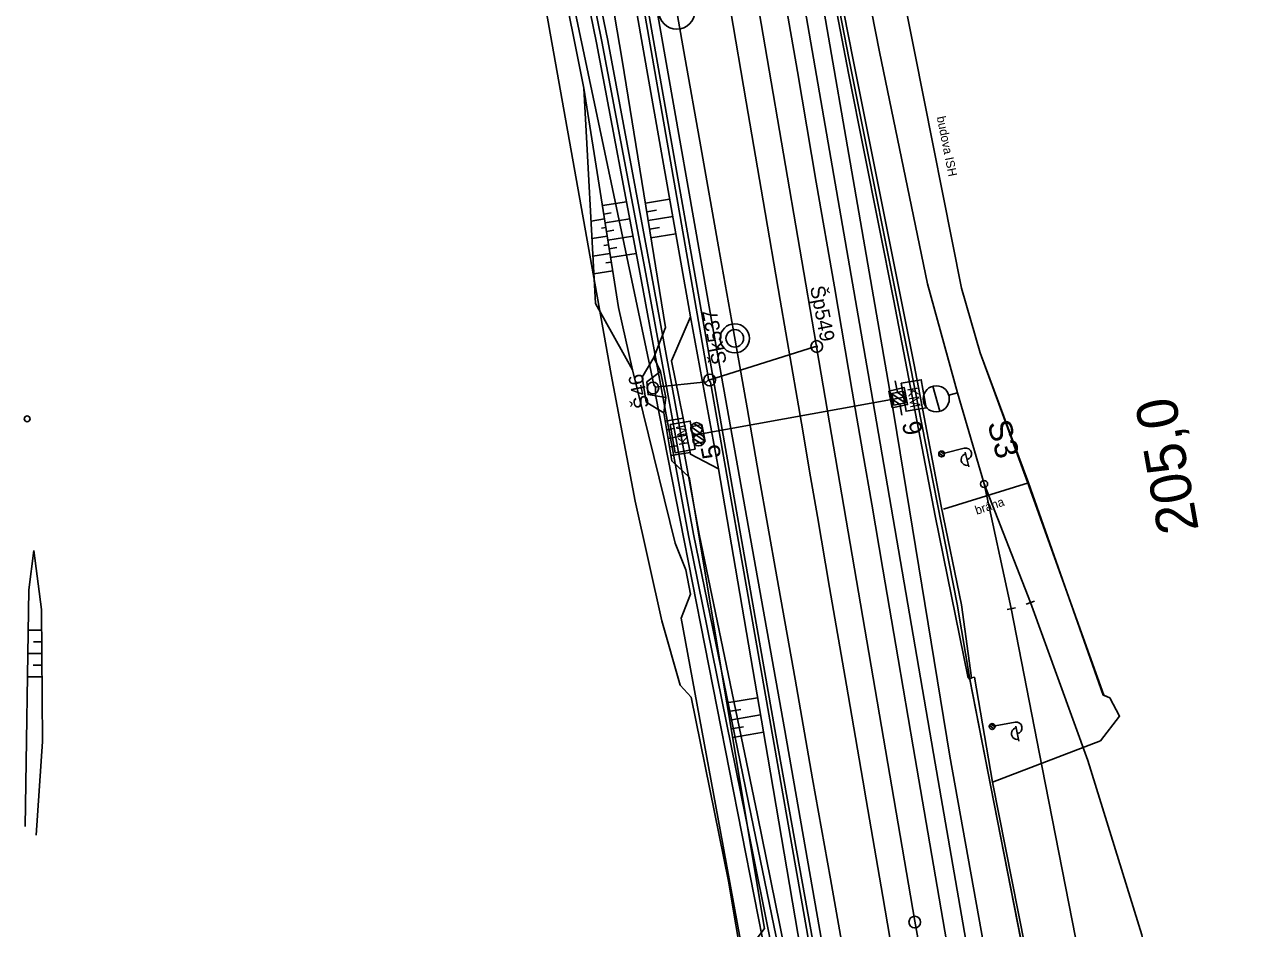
# Model space of a CAD drawing. Extents: x -545736 to -544888, y -1122892 to -1119128.
# Drawn here: x -545107.2 to -545003.3, y -1122679.8 to -1122602.4 of the extents above; entities that cross this region are included whole.
import ezdxf

# ---------------------------------------------------------------- set-up
doc = ezdxf.new("R2010")
doc.units = 0
for name, color, linetype in [('Vrstva 1', 7, 'Continuous'), ('Vrstva 1 - Koleje', 7, 'Continuous'), ('Vrstva 11 - Trakce', 7, 'Continuous'), ('Vrstva 12', 7, 'Continuous'), ('Vrstva 12 - Trakce zaklady', 7, 'Continuous'), ('Vrstva 13', 7, 'Continuous'), ('Vrstva 16', 7, 'Continuous'), ('Vrstva 17', 7, 'Continuous'), ('Vrstva 19 - Staniceni', 7, 'Continuous'), ('Vrstva 2', 7, 'Continuous'), ('Vrstva 23', 7, 'Continuous'), ('Vrstva 25', 7, 'Continuous'), ('Vrstva 28 - zabzar', 7, 'Continuous'), ('Vrstva 31', 7, 'Continuous'), ('Vrstva 32', 7, 'Continuous'), ('Vrstva 36', 7, 'Continuous'), ('Vrstva 4 - Teren - stezky - prechody - plochy', 7, 'Continuous'), ('Vrstva 43', 7, 'Continuous'), ('Vrstva 44', 7, 'Continuous'), ('Vrstva 48', 7, 'Continuous'), ('Vrstva 49', 7, 'Continuous'), ('Vrstva 63', 7, 'Continuous')]:
    doc.layers.add(name, color=color, linetype=linetype)

msp = doc.modelspace()

# ---------------------------------------------------------------- linework, layer by layer
at = {"layer": 'Vrstva 1'}
for points in [[(-545068.9, -1122411.88), (-545066.82, -1122423.36), (-545063.51, -1122440.55), (-545060.33, -1122456.9), (-545057.19, -1122473.28), (-545054.44, -1122488.51), (-545052.57, -1122500.82), (-545051.42, -1122511.59), (-545050.31, -1122520.98), (-545049.38, -1122526.79), (-545046.14, -1122542.93), (-545043.21, -1122557.71), (-545039.9, -1122574.43), (-545036.42, -1122592.26), (-545033.98, -1122604.76), (-545029.87, -1122624.62), (-545027.29, -1122633.97), (-545025.01, -1122641.76), (-545022.68, -1122652.43), (-545020.05, -1122666.03), (-545016.91, -1122682.05), (-545009.38, -1122721.21)], [(-545025.01, -1122641.76), (-545021.05, -1122651.92), (-545016.12, -1122665.44)], [(-545016.12, -1122665.44), (-545011.51, -1122680.37), (-545003.28, -1122719.74)]]:
    msp.add_lwpolyline(points, dxfattribs=at)
at = {"layer": 'Vrstva 1 - Koleje'}
for points in [[(-545023.77, -1122755), (-545024.04, -1122753.55), (-545025.61, -1122745.2), (-545027.14, -1122737.01), (-545028.49, -1122729.71), (-545030.01, -1122721.38), (-545031.53, -1122712.99), (-545032.07, -1122710), (-545033.59, -1122701.51), (-545035.11, -1122692.92), (-545036.64, -1122684.3), (-545038.18, -1122675.56), (-545039.7, -1122666.99), (-545041.21, -1122658.46), (-545042.76, -1122649.71), (-545044.3, -1122641.02), (-545045.32, -1122635.23), (-545046.48, -1122628.65), (-545047.76, -1122621.45), (-545049.27, -1122612.9), (-545050.72, -1122604.73), (-545052.28, -1122595.94)], [(-545015.09, -1122753.3), (-545016.13, -1122747.77), (-545018.01, -1122737.76), (-545019.6, -1122729.15), (-545021.65, -1122717.88), (-545023.38, -1122708.32), (-545024.82, -1122700.32), (-545026.43, -1122691.14), (-545028.05, -1122681.88), (-545029.66, -1122672.56), (-545031.08, -1122664.27), (-545032.37, -1122656.73), (-545033.7, -1122649.05), (-545034.64, -1122643.5), (-545035.4, -1122639.1), (-545036.32, -1122633.81), (-545037.84, -1122624.89), (-545039.39, -1122615.92), (-545041.01, -1122606.45), (-545042.7, -1122596.64)], [(-545019.74, -1122754.21), (-545019.78, -1122754.02), (-545021.46, -1122745.07), (-545023.08, -1122736.4), (-545024.44, -1122729.02), (-545026.09, -1122720.01), (-545027.64, -1122711.45), (-545029.24, -1122702.49), (-545030.79, -1122693.76), (-545032.25, -1122685.43), (-545033.7, -1122677.07), (-545035.12, -1122668.8), (-545035.41, -1122667.13), (-545036.81, -1122658.98), (-545038.25, -1122650.61), (-545039.29, -1122644.54), (-545039.87, -1122641.15), (-545040.66, -1122636.56), (-545041.03, -1122634.41), (-545042.47, -1122626.01), (-545043.93, -1122617.52), (-545045.38, -1122609.05), (-545046.73, -1122601.18)]]:
    msp.add_lwpolyline(points, dxfattribs=at)
msp.add_circle((-545051.33, -1122601.28), 1.54, dxfattribs=at)
at = {"layer": 'Vrstva 11 - Trakce'}
for p, q in [((-545032.43, -1122633.92), (-545032.62, -1122632.94)), ((-545049.54, -1122637.51), (-545032.33, -1122634.41)), ((-545032.92, -1122634.04), (-545031.77, -1122634.81)), ((-545032.82, -1122634.56), (-545032.29, -1122634.91)), ((-545032.42, -1122633.92), (-545031.85, -1122634.31)), ((-545032.24, -1122634.89), (-545032.05, -1122635.88)), ((-545050.12, -1122636.88), (-545049.33, -1122637.41)), ((-545049.88, -1122636.58), (-545049.14, -1122637.08)), ((-545049.93, -1122637.86), (-545049.14, -1122638.39)), ((-545049.7, -1122637.56), (-545048.95, -1122638.06))]:
    msp.add_line(p, q, dxfattribs=at)
msp.add_lwpolyline([(-545031.94, -1122633.82), (-545031.75, -1122634.81), (-545032.73, -1122635), (-545032.92, -1122634.01)], close=True, dxfattribs=at)
for centre in [(-545049.64, -1122637.01), (-545049.45, -1122638)]:
    msp.add_circle(centre, 0.5, dxfattribs=at)
at = {"layer": 'Vrstva 12'}
for points in [[(-545052.02, -1122524.44), (-545042.17, -1122575.31), (-545036.24, -1122605.44), (-545030.99, -1122631.56)], [(-545052.53, -1122524.7), (-545049.23, -1122542.22), (-545046.44, -1122556.91), (-545043.01, -1122574.11), (-545039.84, -1122589.96), (-545036.6, -1122606.74), (-545032.73, -1122626.08), (-545029.2, -1122644.49), (-545026.41, -1122658.23), (-545026.38, -1122658.32), (-545026.22, -1122658.51), (-545026.24, -1122658.46), (-545027.31, -1122652.05), (-545031.34, -1122631.58), (-545036.56, -1122605.45)], [(-545036.56, -1122605.45), (-545042.41, -1122575.47), (-545046.69, -1122553.65), (-545049.1, -1122542.17), (-545052.25, -1122524.67)], [(-545030.99, -1122631.56), (-545028.69, -1122643.65), (-545026.94, -1122652.12), (-545026.09, -1122658.35), (-545026.22, -1122658.51)], [(-545024.14, -1122669.14), (-545026.24, -1122658.46), (-545026.09, -1122658.35)], [(-545026.22, -1122658.51), (-545024.16, -1122669.14), (-545021.59, -1122682.15), (-545018.11, -1122700.39), (-545014.75, -1122717.97)], [(-545017.29, -1122703.28), (-545020.94, -1122684.16), (-545024.28, -1122667.28), (-545025.84, -1122658.31), (-545026.09, -1122658.35)], [(-545024.14, -1122669.14), (-545021.58, -1122682.24), (-545018.12, -1122700.38), (-545014.73, -1122717.96)]]:
    msp.add_lwpolyline(points, dxfattribs=at)
msp.add_lwpolyline([(-545014.24, -1122660.08), (-545014.76, -1122659.83), (-545021.28, -1122641.6), (-545025.35, -1122630.54), (-545025.36, -1122630.53), (-545021.22, -1122641.66), (-545014.8, -1122659.83)], close=True, dxfattribs=at)
at = {"layer": 'Vrstva 12 - Trakce zaklady'}
for p, q in [((-545033.16, -1122633.8), (-545031.85, -1122633.51)), ((-545050.13, -1122636.86), (-545049.2, -1122636.67)), ((-545048.91, -1122638.12), (-545049.85, -1122638.33))]:
    msp.add_line(p, q, dxfattribs=at)
for points in [[(-545032.88, -1122635.24), (-545033.16, -1122633.8), (-545031.85, -1122633.51), (-545031.57, -1122634.96), (-545032.88, -1122635.24)], [(-545033.16, -1122633.8), (-545033.16, -1122633.8), (-545032.88, -1122635.24)], [(-545049.2, -1122636.67), (-545048.91, -1122638.12), (-545049.85, -1122638.33), (-545050.13, -1122636.86), (-545049.2, -1122636.67)], [(-545050.13, -1122636.86), (-545050.13, -1122636.86), (-545049.85, -1122638.33), (-545049.85, -1122638.33)], [(-545049.2, -1122636.67), (-545049.2, -1122636.67), (-545048.91, -1122638.12), (-545048.91, -1122638.12)]]:
    msp.add_lwpolyline(points, dxfattribs=at)
at = {"layer": 'Vrstva 13'}
for points in [[(-545027.82, -1122755.79), (-545028.6, -1122751.87), (-545033.51, -1122726.82), (-545039.92, -1122694.65), (-545044.96, -1122670.15), (-545049.9, -1122646.07), (-545054, -1122623.77), (-545057.76, -1122603.89), (-545063.36, -1122576.32), (-545069.2, -1122547.39), (-545075.01, -1122518.95), (-545078.31, -1122502.94), (-545077.91, -1122502.75), (-545074.59, -1122518.88), (-545068.79, -1122547.32), (-545062.93, -1122576.27), (-545057.25, -1122603.79), (-545053.52, -1122623.68), (-545049.43, -1122646.06), (-545044.43, -1122670.1), (-545039.46, -1122694.56), (-545033.03, -1122726.77), (-545028.14, -1122751.77), (-545027.36, -1122755.7)], [(-545028.35, -1122755.9), (-545029.15, -1122751.86), (-545033.92, -1122726.95), (-545040.57, -1122694.58), (-545045.44, -1122670.22), (-545050.32, -1122646.17), (-545054.47, -1122623.81), (-545058.22, -1122603.98), (-545063.84, -1122576.44), (-545069.59, -1122547.47), (-545075.41, -1122519.02), (-545078.69, -1122503.07), (-545078.31, -1122502.94)]]:
    msp.add_lwpolyline(points, dxfattribs=at)
at = {"layer": 'Vrstva 16'}
msp.add_lwpolyline([(-545014.24, -1122660.08), (-545013.4, -1122661.64), (-545015.05, -1122663.76), (-545024.28, -1122667.28)], dxfattribs=at)
at = {"layer": 'Vrstva 17'}
msp.add_line((-545028.5, -1122643.92), (-545021.22, -1122641.66), dxfattribs=at)
at = {"layer": 'Vrstva 19 - Staniceni'}
for p, q in [((-545032.33, -1122634.41), (-545031.91, -1122634.34)), ((-545049.54, -1122637.51), (-545049.97, -1122637.58))]:
    msp.add_line(p, q, dxfattribs=at)
for points in [[(-545032.11, -1122633.13), (-545030.4, -1122632.84), (-545029.98, -1122635.24), (-545031.7, -1122635.54)], [(-545049.76, -1122638.78), (-545051.47, -1122639.09), (-545051.9, -1122636.68), (-545050.19, -1122636.38)]]:
    msp.add_lwpolyline(points, close=True, dxfattribs=at)
for radius in [1.25, 0.752]:
    msp.add_circle((-545046.37, -1122629.29), radius, dxfattribs=at)
at = {"layer": 'Vrstva 2'}
for p, q in [((-545028.81, -1122635.54), (-545029.41, -1122633.39)), ((-545028.02, -1122634.17), (-545027.29, -1122633.97)), ((-545025.01, -1122641.76), (-545022.68, -1122652.43)), ((-545023.04, -1122652.51), (-545022.31, -1122652.35)), ((-545020.7, -1122651.78), (-545021.4, -1122652.06))]:
    msp.add_line(p, q, dxfattribs=at)
msp.add_lwpolyline([(-545027.29, -1122633.97), (-545025.01, -1122641.76), (-545021.05, -1122651.92)], dxfattribs=at)
for centre, radius in [((-545029.11, -1122634.47), 1.12), ((-545025.01, -1122641.76), 0.3)]:
    msp.add_circle(centre, radius, dxfattribs=at)
at = {"layer": 'Vrstva 23'}
for p, q in [((-545026.94, -1122624.99), (-545030.97, -1122604.73)), ((-545025.36, -1122630.53), (-545026.94, -1122624.99))]:
    msp.add_line(p, q, dxfattribs=at)
msp.add_lwpolyline([(-545030.97, -1122604.73), (-545037.04, -1122574.31), (-545044.32, -1122537.89)], dxfattribs=at)
at = {"layer": 'Vrstva 25'}
for p, q in [((-545028.78, -1122638.97), (-545028.4, -1122639.2)), ((-545028.41, -1122639.12), (-545026.71, -1122638.7)), ((-545028.89, -1122639.12), (-545028.48, -1122639.37)), ((-545026.63, -1122639.04), (-545026.31, -1122640.3)), ((-545024.56, -1122662.45), (-545024.16, -1122662.72)), ((-545024.44, -1122662.31), (-545024.07, -1122662.55)), ((-545024.07, -1122662.48), (-545022.36, -1122662.15)), ((-545022.29, -1122662.49), (-545022.04, -1122663.77))]:
    msp.add_line(p, q, dxfattribs=at)
for centre in [(-545028.65, -1122639.19), (-545028.65, -1122639.19), (-545024.32, -1122662.53), (-545024.32, -1122662.53)]:
    msp.add_circle(centre, 0.25, dxfattribs=at)
for centre, start, end in [((-545026.59, -1122639.18), 284.045, 104.045), ((-545026.48, -1122639.67), 103.3424, 284.7476), ((-545022.17, -1122663.13), 100.2431, 281.6483), ((-545022.26, -1122662.64), 280.9457, 100.9457)]:
    msp.add_arc(centre, 0.5, start, end, dxfattribs=at)
at = {"layer": 'Vrstva 28 - zabzar'}
msp.add_lwpolyline([(-545031.7, -1122756.55), (-545033.41, -1122747.06), (-545035.8, -1122733.81), (-545037.91, -1122723.65), (-545039.73, -1122716.86), (-545041.06, -1122713.56), (-545041.04, -1122713.05), (-545040.95, -1122711.44), (-545041.68, -1122707.74), (-545043.05, -1122698.7), (-545046.9, -1122675.76), (-545050.11, -1122660.02), (-545051.04, -1122658.97), (-545052.61, -1122653.49), (-545054.9, -1122643.24), (-545056.97, -1122632.39), (-545059.36, -1122618.98), (-545062.05, -1122603.96), (-545065.13, -1122586.61)], dxfattribs=at)
at = {"layer": 'Vrstva 31'}
msp.add_lwpolyline([(-545031.7, -1122756.55), (-545033.41, -1122747.06), (-545035.8, -1122733.81), (-545037.91, -1122723.65), (-545039.73, -1122716.86), (-545040.95, -1122711.44), (-545043.05, -1122698.7), (-545046.9, -1122675.76), (-545050.11, -1122660.02), (-545051.04, -1122658.97), (-545052.61, -1122653.49), (-545054.9, -1122643.24), (-545056.97, -1122632.39), (-545059.36, -1122618.98), (-545062.05, -1122603.96), (-545065.13, -1122586.61)], dxfattribs=at)
at = {"layer": 'Vrstva 32'}
msp.add_lwpolyline([(-545031.7, -1122756.55), (-545033.41, -1122747.06), (-545035.8, -1122733.81), (-545037.91, -1122723.65), (-545039.73, -1122716.86), (-545040.95, -1122711.44), (-545041.68, -1122707.74), (-545043.05, -1122698.7), (-545046.9, -1122675.76), (-545050.11, -1122660.02), (-545051.04, -1122658.97), (-545052.61, -1122653.49), (-545054.9, -1122643.24), (-545056.97, -1122632.39), (-545059.36, -1122618.98), (-545062.05, -1122603.96), (-545065.13, -1122586.61)], dxfattribs=at)
at = {"layer": 'Vrstva 36'}
msp.add_circle((-545106.99, -1122636.18), 0.25, dxfattribs=at)
at = {"layer": 'Vrstva 4 - Teren - stezky - prechody - plochy'}
for points in [[(-545070.28, -1122429.49), (-545064.72, -1122457.89), (-545060.38, -1122480.86), (-545059.86, -1122483.45), (-545053, -1122522.26), (-545052.75, -1122523.66), (-545048.92, -1122544.18), (-545042.47, -1122579.49), (-545042.19, -1122581.24), (-545032.73, -1122635.78), (-545027.94, -1122665.05), (-545022.79, -1122693.81), (-545022.5, -1122695.23), (-545012.28, -1122751.23), (-545012.01, -1122752.7)], [(-545071.76, -1122430.22), (-545066.2, -1122458.38), (-545061.37, -1122483.52), (-545053.92, -1122523.6), (-545044.04, -1122579.76), (-545034.68, -1122633.79), (-545029.21, -1122665.66), (-545024.31, -1122693.83), (-545023.84, -1122696.43), (-545013.89, -1122750.97), (-545013.51, -1122752.99)], [(-545075.96, -1122483.68), (-545075.6, -1122485.24), (-545072.76, -1122500.96), (-545068.05, -1122526.84), (-545062.05, -1122559.84), (-545057.72, -1122584.53), (-545053.74, -1122607.28), (-545050.17, -1122627.44), (-545047.77, -1122640.46)], [(-545026.02, -1122755.44), (-545026.3, -1122753.88), (-545029.72, -1122735.93), (-545032.88, -1122719.21), (-545037.44, -1122693.43), (-545042.85, -1122663.26), (-545048.75, -1122629.61), (-545054.17, -1122599.07), (-545058.27, -1122575.78), (-545066.01, -1122532.26), (-545072.56, -1122496.71), (-545074.67, -1122485.24), (-545074.2, -1122483.96)], [(-545026.02, -1122755.44), (-545026.3, -1122753.88), (-545029.72, -1122735.93), (-545032.88, -1122719.21), (-545037.44, -1122693.43), (-545042.85, -1122663.26), (-545048.75, -1122629.61), (-545054.17, -1122599.07), (-545058.27, -1122575.78), (-545066.01, -1122532.26), (-545072.56, -1122496.71), (-545074.67, -1122485.24), (-545074.2, -1122483.96)], [(-545025.35, -1122755.31), (-545025.73, -1122753.29), (-545028.91, -1122736.21), (-545032.23, -1122718.74), (-545036.57, -1122694.34), (-545042.09, -1122662.87), (-545048.1, -1122629.19), (-545053.33, -1122599.48), (-545057.78, -1122575.27), (-545065.09, -1122534.09), (-545074.2, -1122483.96)], [(-545047.77, -1122640.46), (-545043.54, -1122665.15), (-545040.96, -1122680.25), (-545038.3, -1122694.55), (-545037.68, -1122696.65), (-545037.41, -1122698.13), (-545036.99, -1122700.78), (-545032.31, -1122726.99), (-545027.76, -1122751.17), (-545027.04, -1122755.43), (-545027, -1122755.63)]]:
    msp.add_lwpolyline(points, dxfattribs=at)
at = {"layer": 'Vrstva 43'}
for centre in [(-545039.35, -1122629.99), (-545048.52, -1122632.86), (-545053.38, -1122633.54), (-545030.95, -1122679.27)]:
    msp.add_circle(centre, 0.5, dxfattribs=at)
at = {"layer": 'Vrstva 44'}
for points in [[(-545047.8, -1122580.82), (-545039.41, -1122629.82), (-545039.32, -1122630.01)], [(-545057.37, -1122582.74), (-545048.64, -1122632.59), (-545048.62, -1122632.85)], [(-545034.33, -1122730.95), (-545034.41, -1122730.85), (-545043.49, -1122683.3), (-545043.5, -1122683.13), (-545043.65, -1122682.41), (-545053.17, -1122634.14), (-545053.17, -1122633.46), (-545053.29, -1122633.28), (-545063.24, -1122586.15)], [(-545039.32, -1122630.01), (-545039.53, -1122630.03), (-545048.5, -1122632.84), (-545048.62, -1122632.85), (-545048.78, -1122633.02), (-545053.15, -1122633.47), (-545053.17, -1122633.46)], [(-545030.95, -1122679.2), (-545039.33, -1122630.2), (-545039.32, -1122630.01)], [(-545039.93, -1122681.44), (-545048.45, -1122633.04), (-545048.62, -1122632.85)], [(-545030.95, -1122679.2), (-545022.12, -1122728.39), (-545022.08, -1122728.59)]]:
    msp.add_lwpolyline(points, dxfattribs=at)
at = {"layer": 'Vrstva 48'}
for p, q in [((-545057.71, -1122617.92), (-545055.65, -1122617.6)), ((-545054.03, -1122617.72), (-545051.95, -1122617.38)), ((-545057.53, -1122619.07), (-545058.68, -1122619.25)), ((-545057.59, -1122618.66), (-545056.97, -1122618.56)), ((-545057.48, -1122619.4), (-545055.37, -1122619.07)), ((-545053.91, -1122618.46), (-545053.08, -1122618.32)), ((-545053.79, -1122619.2), (-545051.69, -1122618.86)), ((-545057.41, -1122619.81), (-545057.78, -1122619.86)), ((-545057.36, -1122620.14), (-545056.72, -1122620.04)), ((-545053.67, -1122619.94), (-545052.83, -1122619.8)), ((-545057.3, -1122620.55), (-545058.6, -1122620.75)), ((-545057.18, -1122621.29), (-545057.59, -1122621.35)), ((-545057.24, -1122620.89), (-545055.09, -1122620.55)), ((-545053.55, -1122620.68), (-545051.43, -1122620.33)), ((-545057.06, -1122622.03), (-545058.52, -1122622.26)), ((-545057.13, -1122621.63), (-545056.47, -1122621.52)), ((-545057.01, -1122622.37), (-545054.81, -1122622.02)), ((-545056.95, -1122622.77), (-545057.41, -1122622.84)), ((-545056.83, -1122623.51), (-545058.44, -1122623.76)), ((-545052.34, -1122636.38), (-545050.8, -1122636.12)), ((-545052.22, -1122637.12), (-545051.59, -1122637.01)), ((-545052.09, -1122637.86), (-545050.5, -1122637.59)), ((-545051.97, -1122638.59), (-545051.32, -1122638.49)), ((-545051.85, -1122639.33), (-545050.2, -1122639.06)), ((-545106.9, -1122654.28), (-545105.75, -1122654.27)), ((-545106.45, -1122655.28), (-545105.74, -1122655.27)), ((-545106.93, -1122656.28), (-545105.73, -1122656.27)), ((-545106.46, -1122657.28), (-545105.73, -1122657.27)), ((-545106.96, -1122658.28), (-545105.72, -1122658.27)), ((-545047.04, -1122660.5), (-545044.41, -1122660.06)), ((-545046.92, -1122661.24), (-545045.86, -1122661.06)), ((-545046.79, -1122661.98), (-545044.16, -1122661.53)), ((-545046.67, -1122662.72), (-545045.61, -1122662.54)), ((-545046.55, -1122663.46), (-545043.9, -1122663.01))]:
    msp.add_line(p, q, dxfattribs=at)
at = {"layer": 'Vrstva 49'}
for p, q in [((-545106.84, -1122650.81), (-545106.43, -1122647.45)), ((-545106.43, -1122647.45), (-545105.77, -1122652.51)), ((-545107.17, -1122671.09), (-545106.84, -1122650.81)), ((-545105.77, -1122652.51), (-545105.67, -1122663.82)), ((-545105.67, -1122663.82), (-545106.22, -1122671.84))]:
    msp.add_line(p, q, dxfattribs=at)
for points in [[(-545092.57, -1122433.85), (-545090, -1122441.28), (-545089.05, -1122447.98), (-545086.2, -1122453.54), (-545081.83, -1122476.34), (-545078.69, -1122503.07), (-545075.41, -1122519.02), (-545069.59, -1122547.47), (-545063.84, -1122576.44), (-545058.22, -1122603.98), (-545054.47, -1122623.81), (-545050.32, -1122646.17), (-545045.44, -1122670.22), (-545040.57, -1122694.58), (-545033.92, -1122726.95), (-545029.15, -1122751.86), (-545028.35, -1122755.9)], [(-545075.96, -1122483.68), (-545075.6, -1122485.24), (-545072.76, -1122500.96), (-545068.05, -1122526.84), (-545062.05, -1122559.84), (-545057.72, -1122584.53), (-545053.74, -1122607.28), (-545050.17, -1122627.44), (-545051.79, -1122631.21), (-545050.17, -1122639.21), (-545047.77, -1122640.46), (-545043.54, -1122665.15), (-545040.96, -1122680.25), (-545038.3, -1122694.55), (-545037.68, -1122696.65), (-545037.41, -1122698.13), (-545036.99, -1122700.78), (-545032.31, -1122726.99), (-545027.76, -1122751.17), (-545029.06, -1122753.06), (-545028.67, -1122754.71), (-545027.04, -1122755.43), (-545027, -1122755.63)], [(-545030.09, -1122756.24), (-545031.09, -1122751.68), (-545036.07, -1122731.33), (-545042.67, -1122698.28), (-545047.62, -1122671.38), (-545050.95, -1122653.26), (-545050.17, -1122651.2), (-545050.57, -1122649.12), (-545051.47, -1122646.83), (-545055.14, -1122631.98), (-545056.34, -1122626.64), (-545059.29, -1122607.87), (-545065.62, -1122576.39)], [(-545045.76, -1122682.39), (-545043.81, -1122679.83), (-545050.27, -1122641.18), (-545051.77, -1122639.79), (-545052.46, -1122635.68), (-545053.97, -1122634.75), (-545054.31, -1122632.62), (-545053.3, -1122630.94), (-545052.3, -1122628.37), (-545056.02, -1122605.48), (-545059.23, -1122586.53)], [(-545055.14, -1122631.98), (-545058.3, -1122626.32), (-545059.29, -1122607.87)], [(-545052.46, -1122635.68), (-545052.27, -1122634.37), (-545052.74, -1122632.14), (-545053.3, -1122630.94)], [(-545052.74, -1122632.14), (-545053.9, -1122633.02)], [(-545052.27, -1122634.37), (-545053.8, -1122634.1), (-545053.9, -1122633.02)]]:
    msp.add_lwpolyline(points, dxfattribs=at)

# ---------------------------------------------------------------- texts
at = {"layer": 'Vrstva 11 - Trakce'}
for s, rotation, p in [('6', 100.9329, (-545030.26, -1122637.41)), ('5', 101.0025, (-545047.52, -1122639.44))]:
    msp.add_text(s, height=1.6, rotation=rotation, dxfattribs=at).set_placement(p)
at = {"layer": 'Vrstva 19 - Staniceni'}
for s, height, rotation, p in [('KM', 0.873, 279.8289, (-545031.6, -1122633.56)), ('205,0', 3.5, 100.0561, (-545006.61, -1122645.68)), ('KM', 0.873, 100.1151, (-545050.27, -1122638.36))]:
    msp.add_text(s, height=height, rotation=rotation, dxfattribs=at).set_placement(p)
at = {"layer": 'Vrstva 2'}
msp.add_text('S3', height=2, rotation=285.4074, dxfattribs=at).set_placement((-545024.75, -1122636.58))
at = {"layer": 'Vrstva 23'}
msp.add_text('budova ISH', height=0.75, rotation=281.2675, dxfattribs=at).set_placement((-545029.07, -1122610.35))
at = {"layer": 'Vrstva 43'}
for s, rotation, p in [('Šp549', 281.0323, (-545039.93, -1122624.91)), ('Šk537', 101.0323, (-545047.05, -1122631.4)), ('Š46', 101.9216, (-545053.68, -1122635.16))]:
    msp.add_text(s, height=1.25, rotation=rotation, dxfattribs=at).set_placement(p)
at = {"layer": 'Vrstva 63'}
msp.add_text('brána', height=0.75, rotation=18.4349, dxfattribs=at).set_placement((-545025.64, -1122644.4))
msp.add_text('brána', height=0.75, rotation=18.4349, dxfattribs=at).set_placement((-545025.64, -1122644.4))

doc.saveas('drawing.dxf')
